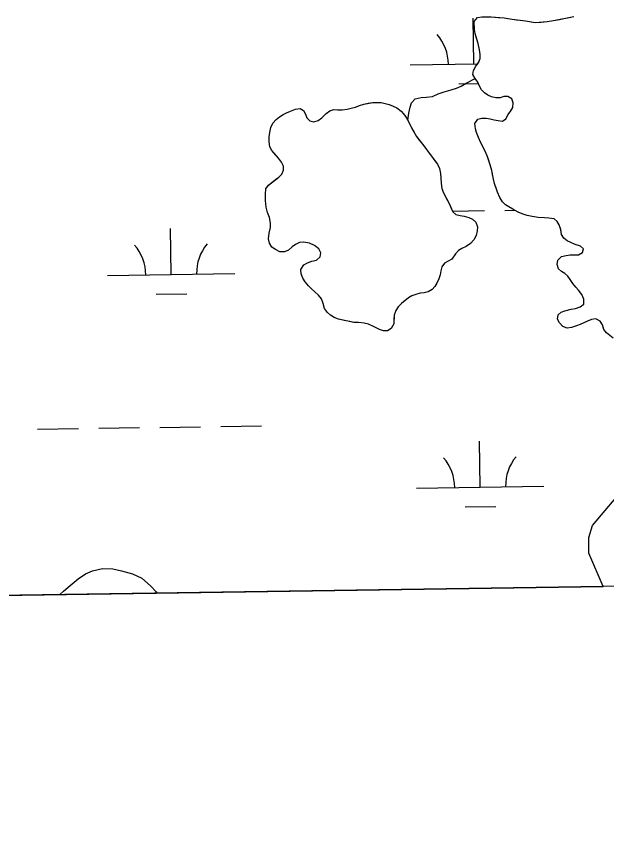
# Model space of a CAD drawing. Extents: x 3807117 to 3845308, y 337856 to 363736.
# Drawn here: x 3824595 to 3825059, y 343281 to 343934 of the extents above; entities that cross this region are included whole.
import ezdxf

# ---------------------------------------------------------------- set-up
doc = ezdxf.new("R2010")
doc.units = 0
for name, color, linetype in [('V-GRID-FRAM', 7, 'Continuous'), ('V-TOPO-SHOR', 7, 'Continuous'), ('V-WETL-SWMP', 7, 'Continuous')]:
    doc.layers.add(name, color=color, linetype=linetype)

msp = doc.modelspace()

# ---------------------------------------------------------------- linework, layer by layer
at = {"layer": 'V-GRID-FRAM'}
msp.add_lwpolyline([(3811100.57, 361461.86), (3842914.16, 361938.5), (3843194.47, 343758.27), (3811365.02, 343281.4), (3811100.57, 361461.86)], dxfattribs=at)
at = {"layer": 'V-TOPO-SHOR'}
for points in [[(3824969.12, 343813.36), (3824967.86, 343817.95), (3824966.44, 343822.08), (3824965.32, 343825.06), (3824963.53, 343829.11), (3824962.02, 343831.95), (3824960.45, 343835.09), (3824958.5, 343839.45), (3824957.01, 343843.27), (3824956.19, 343846.33), (3824955.77, 343850.45), (3824958.16, 343853.86), (3824961.29, 343854.67), (3824964.57, 343854.64), (3824967.85, 343854.16), (3824970.81, 343853.37), (3824974.09, 343852.74), (3824977.36, 343852.25), (3824980.12, 343854.21), (3824981.98, 343857.48), (3824983.98, 343860.36), (3824985.61, 343863.09), (3824985.94, 343866.75), (3824984.74, 343869.8), (3824981.71, 343871.66), (3824978.58, 343871.76), (3824975.6, 343870.64), (3824972.17, 343870.59), (3824968.9, 343871.31), (3824965.86, 343872.7), (3824963.44, 343874.48), (3824961.02, 343876.94), (3824959.44, 343879.77), (3824958.09, 343882.83), (3824955.9, 343885.82), (3824954.18, 343888.96), (3824954.66, 343892.01), (3824956.59, 343895.57), (3824958.6, 343898.23), (3824959.92, 343901.57), (3824959.94, 343904.7), (3824959.44, 343908.28), (3824958.41, 343913.17), (3824957.15, 343917.53), (3824956.04, 343921.04), (3824955.53, 343924.17), (3824955.32, 343927.22), (3824955.2, 343930.65), (3824957.89, 343933.83), (3824961.18, 343934.34), (3824964.3, 343934.24), (3824968.65, 343934.21), (3824974.44, 343933.78), (3824978.7, 343933.36), (3824981.67, 343932.88), (3824985.02, 343932.32), (3824988.45, 343931.99), (3824991.5, 343931.73), (3824995.53, 343931.16), (3824998.65, 343930.53), (3825003.07, 343929.73), (3825007.88, 343930.15), (3825012.68, 343930.49), (3825017.64, 343931.29), (3825022.23, 343932.25), (3825025.66, 343932.9), (3825029.79, 343933.71), (3825033.6, 343934.52)], [(3824902.89, 343852.92), (3824903.85, 343858.48), (3824904.73, 343863.35), (3824905.82, 343866.63), (3824908.9, 343869.73), (3824913.41, 343870.91), (3824917.53, 343871.03), (3824922.5, 343871.68), (3824926.79, 343873.63), (3824931.53, 343875.42), (3824937.12, 343876.83), (3824941.17, 343878.17), (3824944.85, 343879.82), (3824948.91, 343882.23), (3824955.9, 343885.82)], [(3824937.64, 343743.82), (3824934.65, 343742.32), (3824931.89, 343740.66), (3824929.89, 343737.78), (3824929.02, 343734.58), (3824928.39, 343731.53), (3824927.29, 343728.18), (3824925.81, 343724.91), (3824924.27, 343722.25), (3824922.26, 343719.98), (3824918.97, 343718.02), (3824915.98, 343717.21), (3824912.7, 343717.01), (3824909.33, 343715.97), (3824906.27, 343714.85), (3824903.67, 343713.26), (3824900.75, 343711.08), (3824898.06, 343708.96), (3824895.52, 343706.31), (3824893.67, 343703.35), (3824892.34, 343699.77), (3824892.08, 343696.49), (3824891.9, 343693.06), (3824889.89, 343689.26), (3824887.13, 343687.45), (3824883.77, 343687.48), (3824880.72, 343688.42), (3824876.62, 343690.51), (3824872.06, 343692.61), (3824868.79, 343693.48), (3824864.29, 343693.89), (3824860.62, 343694), (3824857.5, 343694.71), (3824853.01, 343695.67), (3824848.59, 343696.54), (3824845.09, 343697.87), (3824842.13, 343699.8), (3824839.86, 343701.88), (3824837.36, 343704.95), (3824836.4, 343708.92), (3824835.06, 343712.6), (3824832.72, 343715.59), (3824829.99, 343718.21), (3824827.49, 343720.29), (3824824.91, 343722.91), (3824822.19, 343725.98), (3824820.39, 343728.82), (3824819.04, 343732.11), (3824818.92, 343735.77), (3824821.16, 343739.42), (3824824.15, 343740.92), (3824827.59, 343742.19), (3824831.18, 343742.93), (3824834.03, 343745.5), (3824834.51, 343748.7), (3824833.01, 343751.99), (3824829.6, 343754.54), (3824825.72, 343756.25), (3824821.07, 343757.12), (3824817.71, 343756.77), (3824814.8, 343755.34), (3824812.04, 343753.38), (3824809.12, 343750.96), (3824806.05, 343749.46), (3824802.47, 343749.64), (3824799.05, 343751.27), (3824796.09, 343753.21), (3824794.21, 343756.35), (3824793.55, 343759.71), (3824794.04, 343764.14), (3824794.92, 343768.78), (3824795.1, 343771.98), (3824794.22, 343776.42), (3824792.64, 343780.55), (3824791.61, 343784.68), (3824791.12, 343789.95), (3824791.16, 343794.99), (3824791.42, 343798.95), (3824793.5, 343801.91), (3824796.35, 343804.18), (3824799.04, 343806.29), (3824801.5, 343808.33), (3824803.8, 343810.6), (3824805.35, 343813.72), (3824805.23, 343817), (3824803.73, 343819.99), (3824801.23, 343823.22), (3824799.19, 343825.52), (3824796.17, 343829.13), (3824794.51, 343832.04), (3824793.93, 343835.87), (3824794.04, 343840.06), (3824794.53, 343843.41), (3824795.32, 343847.22), (3824796.88, 343850.72), (3824799.34, 343853.53), (3824802.03, 343855.56), (3824804.87, 343857.37), (3824807.63, 343858.8), (3824810.84, 343860.23), (3824814.75, 343861.72)], [(3824814.75, 343861.72), (3824818.34, 343862.22), (3824821, 343860.6), (3824822.42, 343857.84), (3824823.7, 343854.93), (3824825.89, 343852.4), (3824829.17, 343851.83), (3824832.61, 343852.72), (3824835.29, 343854.84), (3824838.91, 343858.24), (3824841.67, 343860.43), (3824844.73, 343861.48), (3824847.78, 343861.15), (3824851.45, 343861.04), (3824855.27, 343861.7), (3824858.4, 343862.51), (3824861.77, 343863.25), (3824865.06, 343864.59), (3824868.5, 343865.63), (3824871.86, 343866.29), (3824875.45, 343866.88), (3824878.66, 343866.92), (3824882.17, 343866.82), (3824885.22, 343866.26), (3824888.34, 343865.47), (3824891.61, 343864.15), (3824894.42, 343862.75), (3824897.76, 343860.05), (3824900.55, 343856.6), (3824902.89, 343852.92), (3824904.54, 343849.77), (3824905.97, 343847.09), (3824907.78, 343843.8), (3824909.81, 343840.19), (3824912, 343837.43), (3824914.56, 343834.12), (3824917.06, 343830.82), (3824918.94, 343828.22), (3824921.58, 343824.68), (3824924.3, 343821.07), (3824926.34, 343818.39), (3824927.99, 343814.94), (3824928.8, 343811.04), (3824929.08, 343807.68), (3824929.27, 343803.33), (3824929.77, 343799.36), (3824930.96, 343795.84), (3824933.14, 343791.7), (3824935.4, 343787.49), (3824937.2, 343783.73), (3824938.48, 343780.97), (3824940.9, 343778.82), (3824944.1, 343778.1), (3824947.45, 343777.62), (3824951.11, 343776.45), (3824953.84, 343775.13), (3824956.57, 343772.74), (3824957.69, 343769.14), (3824957.66, 343766.09), (3824956.64, 343762.28), (3824955.01, 343758.94), (3824952.39, 343755.98), (3824949.02, 343753.8), (3824945.49, 343752.15), (3824942.89, 343750.64), (3824940.57, 343747.91), (3824937.64, 343743.82)], [(3825059.19, 343685.85), (3825057.15, 343688.54), (3825056.04, 343692.28), (3825054.38, 343694.96), (3825050.97, 343696.82), (3825047.38, 343696.39), (3825044.24, 343695.12), (3825041.49, 343693.85), (3825038.66, 343692.5), (3825035.67, 343691.3), (3825031.85, 343689.96), (3825028.27, 343689.53), (3825024.85, 343690.93), (3825022.27, 343693.7), (3825020.78, 343696.68), (3825021.18, 343700.03), (3825023.64, 343702.23), (3825026.47, 343703.27), (3825031.44, 343704.53), (3825034.87, 343705.11), (3825038.62, 343706.3), (3825041.38, 343708.48), (3825041.41, 343712.37), (3825039.84, 343716.12), (3825037.2, 343719.42), (3825035.08, 343721.73), (3825032.82, 343724.57), (3825030.63, 343727.79), (3825028.75, 343730.31), (3825026.55, 343732.39), (3825023.82, 343734.17), (3825021.63, 343736.24), (3825020.44, 343739.61), (3825021.08, 343743.11), (3825023.76, 343745.76), (3825027.43, 343746.57), (3825030.64, 343747.15), (3825033.69, 343747.05), (3825037.12, 343747.1), (3825040.33, 343748.98), (3825041.12, 343751.94), (3825038.7, 343754.1), (3825034.75, 343755.42), (3825031.33, 343756.75), (3825028.29, 343758.22), (3825025.71, 343760.3), (3825023.98, 343763.06), (3825023.25, 343766.96), (3825022.14, 343770.7), (3825020.41, 343773.46), (3825017.98, 343775.38), (3825014.02, 343776.1), (3825010.52, 343776.21), (3825005.41, 343776.55), (3825000.85, 343777.28), (3824996.89, 343778.07), (3824992.86, 343779.32), (3824989.74, 343780.72), (3824985.57, 343783.12), (3824982.53, 343784.9), (3824979.95, 343786.52), (3824977.38, 343788.83), (3824975.43, 343792.19), (3824973.63, 343796.33), (3824972.44, 343799.46), (3824971.09, 343803.36), (3824970.36, 343806.72), (3824969.7, 343810.31), (3824969.12, 343813.36)], [(3825056.66, 343486.53), (3825045.38, 343512.66), (3825045.48, 343525.03), (3825048.13, 343534.29), (3825071.03, 343561.42), (3825084.1, 343584.51), (3825089.83, 343591.17), (3825093.45, 343592.68), (3825099.65, 343594.18), (3825105.33, 343595.68), (3825108.95, 343597.71), (3825112.58, 343600.26), (3825115.7, 343603.33), (3825118.82, 343606.4), (3825119.87, 343608.96), (3825120.95, 343615.14), (3825121.8, 343622.91)], [(3824629.24, 343480.12), (3824632.23, 343482.92), (3824637.38, 343487.38), (3824643.68, 343492.45), (3824649.51, 343496.44), (3824654.95, 343498.84), (3824662.83, 343500.61), (3824670.99, 343500.39), (3824677.85, 343498.88), (3824686.46, 343496.53), (3824693.83, 343492.96), (3824700.58, 343486.87), (3824705.12, 343482.18), (3824705.82, 343481.27)]]:
    msp.add_lwpolyline(points, dxfattribs=at)
at = {"layer": 'V-WETL-SWMP'}
for p, q in [((3824954.93, 343897.23), (3824954.39, 343933.22)), ((3824955.2, 343930.65), (3824957.89, 343933.83)), ((3824957.89, 343933.83), (3824961.17, 343934.34)), ((3824961.17, 343934.34), (3824968.64, 343934.2)), ((3824968.64, 343934.2), (3824978.7, 343933.36)), ((3824978.7, 343933.36), (3824985.02, 343932.32)), ((3825017.64, 343931.29), (3825033.6, 343934.52)), ((3824955.53, 343924.17), (3824955.2, 343930.65)), ((3824985.02, 343932.32), (3824991.5, 343931.73)), ((3824991.5, 343931.73), (3824995.53, 343931.17)), ((3824995.53, 343931.17), (3825003.07, 343929.73)), ((3825003.07, 343929.73), (3825012.68, 343930.49)), ((3825012.68, 343930.49), (3825017.64, 343931.29)), ((3824956.03, 343921.04), (3824955.53, 343924.17)), ((3824958.41, 343913.17), (3824956.03, 343921.04)), ((3824959.44, 343908.28), (3824958.41, 343913.17)), ((3824959.94, 343904.69), (3824959.44, 343908.28)), ((3824958.59, 343898.22), (3824959.92, 343901.57)), ((3824959.92, 343901.57), (3824959.94, 343904.69)), ((3824904.94, 343896.48), (3824957.87, 343897.27)), ((3824954.66, 343892.01), (3824956.59, 343895.57)), ((3824956.59, 343895.57), (3824958.59, 343898.22)), ((3824954.17, 343888.96), (3824954.66, 343892.01)), ((3824955.9, 343885.82), (3824954.17, 343888.96)), ((3824943.17, 343881.62), (3824958.52, 343881.85)), ((3824958.09, 343882.83), (3824955.9, 343885.82)), ((3824959.44, 343879.77), (3824958.09, 343882.83)), ((3824961.01, 343876.94), (3824959.44, 343879.77)), ((3824963.43, 343874.48), (3824961.01, 343876.94)), ((3824965.86, 343872.7), (3824963.43, 343874.48)), ((3824968.9, 343871.31), (3824965.86, 343872.7)), ((3824972.17, 343870.59), (3824968.9, 343871.31)), ((3824975.6, 343870.64), (3824972.17, 343870.59)), ((3824978.58, 343871.76), (3824975.6, 343870.64)), ((3824981.71, 343871.66), (3824978.58, 343871.76)), ((3824984.74, 343869.81), (3824981.71, 343871.66)), ((3824985.94, 343866.75), (3824984.74, 343869.81)), ((3824810.84, 343860.22), (3824814.74, 343861.72)), ((3824814.74, 343861.72), (3824818.34, 343862.22)), ((3824818.34, 343862.22), (3824820.99, 343860.6)), ((3824841.67, 343860.43), (3824844.73, 343861.48)), ((3824844.73, 343861.48), (3824847.78, 343861.15)), ((3824847.78, 343861.15), (3824851.44, 343861.04)), ((3824851.44, 343861.04), (3824855.26, 343861.7)), ((3824855.26, 343861.7), (3824858.4, 343862.51)), ((3824858.4, 343862.51), (3824861.76, 343863.24)), ((3824861.76, 343863.24), (3824865.06, 343864.59)), ((3824865.06, 343864.59), (3824868.5, 343865.63)), ((3824868.5, 343865.63), (3824875.45, 343866.87)), ((3824875.45, 343866.87), (3824878.66, 343866.92)), ((3824878.66, 343866.92), (3824882.17, 343866.82)), ((3824882.17, 343866.82), (3824885.22, 343866.26)), ((3824885.22, 343866.26), (3824888.34, 343865.47)), ((3824888.34, 343865.47), (3824891.61, 343864.15)), ((3824891.61, 343864.15), (3824894.42, 343862.75)), ((3824894.42, 343862.75), (3824897.76, 343860.05)), ((3824983.98, 343860.36), (3824985.6, 343863.09)), ((3824985.6, 343863.09), (3824985.94, 343866.75)), ((3824799.34, 343853.52), (3824802.03, 343855.56)), ((3824802.03, 343855.56), (3824804.87, 343857.37)), ((3824804.87, 343857.37), (3824807.62, 343858.8)), ((3824807.62, 343858.8), (3824810.84, 343860.22)), ((3824820.99, 343860.6), (3824822.42, 343857.84)), ((3824822.42, 343857.84), (3824823.69, 343854.93)), ((3824823.69, 343854.93), (3824825.89, 343852.39)), ((3824832.6, 343852.72), (3824835.29, 343854.84)), ((3824835.29, 343854.84), (3824838.91, 343858.24)), ((3824838.91, 343858.24), (3824841.67, 343860.43)), ((3824897.76, 343860.05), (3824900.55, 343856.6)), ((3824900.55, 343856.6), (3824902.89, 343852.92)), ((3824958.16, 343853.86), (3824961.29, 343854.67)), ((3824961.29, 343854.67), (3824964.57, 343854.64)), ((3824964.57, 343854.64), (3824967.84, 343854.16)), ((3824967.84, 343854.16), (3824970.81, 343853.37)), ((3824977.36, 343852.25), (3824980.12, 343854.21)), ((3824980.12, 343854.21), (3824981.97, 343857.48)), ((3824981.97, 343857.48), (3824983.98, 343860.36)), ((3824795.32, 343847.22), (3824796.88, 343850.72)), ((3824796.88, 343850.72), (3824799.34, 343853.52)), ((3824825.89, 343852.39), (3824829.16, 343851.83)), ((3824829.16, 343851.83), (3824832.6, 343852.72)), ((3824902.89, 343852.92), (3824905.97, 343847.09)), ((3824955.77, 343850.45), (3824958.16, 343853.86)), ((3824956.19, 343846.33), (3824955.77, 343850.45)), ((3824970.81, 343853.37), (3824974.08, 343852.74)), ((3824974.08, 343852.74), (3824977.36, 343852.25)), ((3824794.04, 343840.06), (3824794.53, 343843.41)), ((3824794.53, 343843.41), (3824795.32, 343847.22)), ((3824905.97, 343847.09), (3824909.8, 343840.19)), ((3824957.01, 343843.27), (3824956.19, 343846.33)), ((3824958.5, 343839.45), (3824957.01, 343843.27)), ((3824793.93, 343835.87), (3824794.04, 343840.06)), ((3824794.51, 343832.04), (3824793.93, 343835.87)), ((3824909.8, 343840.19), (3824914.56, 343834.13)), ((3824960.45, 343835.09), (3824958.5, 343839.45)), ((3824963.52, 343829.11), (3824960.45, 343835.09)), ((3824796.17, 343829.13), (3824794.51, 343832.04)), ((3824801.23, 343823.21), (3824796.17, 343829.13)), ((3824914.56, 343834.13), (3824926.34, 343818.39)), ((3824965.32, 343825.06), (3824963.52, 343829.11)), ((3824803.72, 343819.99), (3824801.23, 343823.21)), ((3824967.86, 343817.95), (3824965.32, 343825.06)), ((3824805.23, 343817), (3824803.72, 343819.99)), ((3824805.35, 343813.72), (3824805.23, 343817)), ((3824926.34, 343818.39), (3824927.99, 343814.94)), ((3824927.99, 343814.94), (3824928.8, 343811.04)), ((3824969.11, 343813.36), (3824967.86, 343817.95)), ((3824801.49, 343808.33), (3824803.8, 343810.6)), ((3824803.8, 343810.6), (3824805.35, 343813.72)), ((3824928.8, 343811.04), (3824929.08, 343807.68)), ((3824970.36, 343806.72), (3824969.11, 343813.36)), ((3824791.42, 343798.95), (3824793.5, 343801.91)), ((3824793.5, 343801.91), (3824801.49, 343808.33)), ((3824929.08, 343807.68), (3824929.27, 343803.33)), ((3824929.27, 343803.33), (3824929.77, 343799.36)), ((3824971.09, 343803.36), (3824970.36, 343806.72)), ((3824973.63, 343796.33), (3824971.09, 343803.36)), ((3824791.16, 343794.99), (3824791.42, 343798.95)), ((3824929.77, 343799.36), (3824930.96, 343795.84)), ((3824930.96, 343795.84), (3824935.4, 343787.48)), ((3824975.42, 343792.19), (3824973.63, 343796.33)), ((3824791.12, 343789.95), (3824791.16, 343794.99)), ((3824791.61, 343784.68), (3824791.12, 343789.95)), ((3824977.38, 343788.82), (3824975.42, 343792.19)), ((3824979.95, 343786.52), (3824977.38, 343788.82)), ((3824792.64, 343780.55), (3824791.61, 343784.68)), ((3824935.4, 343787.48), (3824938.48, 343780.97)), ((3824979.25, 343782.15), (3824987.07, 343782.26)), ((3824982.53, 343784.89), (3824979.95, 343786.52)), ((3824989.74, 343780.72), (3824982.53, 343784.89)), ((3824794.21, 343776.42), (3824792.64, 343780.55)), ((3824795.09, 343771.98), (3824794.21, 343776.42)), ((3824938.21, 343781.53), (3824963.25, 343781.91)), ((3824938.48, 343780.97), (3824940.9, 343778.82)), ((3824940.9, 343778.82), (3824944.1, 343778.1)), ((3824944.1, 343778.1), (3824947.45, 343777.62)), ((3824947.45, 343777.62), (3824951.11, 343776.44)), ((3824951.11, 343776.44), (3824953.84, 343775.13)), ((3824992.85, 343779.32), (3824989.74, 343780.72)), ((3824996.88, 343778.07), (3824992.85, 343779.32)), ((3825000.84, 343777.27), (3824996.88, 343778.07)), ((3825005.41, 343776.55), (3825000.84, 343777.27)), ((3825010.52, 343776.21), (3825005.41, 343776.55)), ((3825014.02, 343776.1), (3825010.52, 343776.21)), ((3825017.98, 343775.38), (3825014.02, 343776.1)), ((3824794.92, 343768.78), (3824795.09, 343771.98)), ((3824953.84, 343775.13), (3824956.57, 343772.74)), ((3824956.57, 343772.74), (3824957.69, 343769.14)), ((3825020.4, 343773.46), (3825017.98, 343775.38)), ((3825022.14, 343770.7), (3825020.4, 343773.46)), ((3825023.25, 343766.95), (3825022.14, 343770.7)), ((3824716.91, 343731.78), (3824716.37, 343767.78)), ((3824793.54, 343759.71), (3824794.04, 343764.13)), ((3824794.04, 343764.13), (3824794.92, 343768.78)), ((3824957.66, 343766.09), (3824956.64, 343762.28)), ((3824957.69, 343769.14), (3824957.66, 343766.09)), ((3825023.98, 343763.06), (3825023.25, 343766.95)), ((3825025.71, 343760.3), (3825023.98, 343763.06)), ((3824794.2, 343756.35), (3824793.54, 343759.71)), ((3824796.09, 343753.2), (3824794.2, 343756.35)), ((3824817.71, 343756.77), (3824814.8, 343755.34)), ((3824821.07, 343757.12), (3824817.71, 343756.77)), ((3824825.72, 343756.25), (3824821.07, 343757.12)), ((3824829.6, 343754.54), (3824825.72, 343756.25)), ((3824955.01, 343758.94), (3824952.39, 343755.98)), ((3824956.64, 343762.28), (3824955.01, 343758.94)), ((3825028.29, 343758.22), (3825025.71, 343760.3)), ((3825031.32, 343756.75), (3825028.29, 343758.22)), ((3825034.74, 343755.42), (3825031.32, 343756.75)), ((3824799.05, 343751.27), (3824796.09, 343753.2)), ((3824802.47, 343749.64), (3824799.05, 343751.27)), ((3824806.05, 343749.46), (3824802.47, 343749.64)), ((3824809.12, 343750.96), (3824806.05, 343749.46)), ((3824812.04, 343753.38), (3824809.12, 343750.96)), ((3824814.8, 343755.34), (3824812.04, 343753.38)), ((3824833.01, 343751.99), (3824829.6, 343754.54)), ((3824834.51, 343748.7), (3824833.01, 343751.99)), ((3824942.88, 343750.64), (3824940.57, 343747.91)), ((3824945.49, 343752.15), (3824942.88, 343750.64)), ((3824949.01, 343753.8), (3824945.49, 343752.15)), ((3824952.39, 343755.98), (3824949.01, 343753.8)), ((3825038.7, 343754.1), (3825034.74, 343755.42)), ((3825041.12, 343751.94), (3825038.7, 343754.1)), ((3825040.33, 343748.98), (3825041.12, 343751.94)), ((3824831.18, 343742.92), (3824834.03, 343745.5)), ((3824834.03, 343745.5), (3824834.51, 343748.7)), ((3824937.64, 343743.82), (3824934.65, 343742.32)), ((3824940.57, 343747.91), (3824937.64, 343743.82)), ((3825020.44, 343739.61), (3825021.07, 343743.11)), ((3825021.07, 343743.11), (3825023.76, 343745.76)), ((3825023.76, 343745.76), (3825027.43, 343746.56)), ((3825027.43, 343746.56), (3825030.64, 343747.15)), ((3825030.64, 343747.15), (3825033.68, 343747.05)), ((3825033.68, 343747.05), (3825037.12, 343747.1)), ((3825037.12, 343747.1), (3825040.33, 343748.98)), ((3824818.91, 343735.77), (3824821.16, 343739.42)), ((3824821.16, 343739.42), (3824824.14, 343740.92)), ((3824824.14, 343740.92), (3824827.59, 343742.19)), ((3824827.59, 343742.19), (3824831.18, 343742.92)), ((3824929.88, 343737.78), (3824929.02, 343734.58)), ((3824931.89, 343740.66), (3824929.88, 343737.78)), ((3824934.65, 343742.32), (3824931.89, 343740.66)), ((3825021.63, 343736.24), (3825020.44, 343739.61)), ((3824666.92, 343731.03), (3824766.91, 343732.53)), ((3824819.04, 343732.11), (3824818.91, 343735.77)), ((3824820.38, 343728.82), (3824819.04, 343732.11)), ((3824928.38, 343731.53), (3824927.29, 343728.18)), ((3824929.02, 343734.58), (3824928.38, 343731.53)), ((3825023.82, 343734.17), (3825021.63, 343736.24)), ((3825026.55, 343732.39), (3825023.82, 343734.17)), ((3825028.75, 343730.31), (3825026.55, 343732.39)), ((3825030.63, 343727.78), (3825028.75, 343730.31)), ((3824822.19, 343725.98), (3824820.38, 343728.82)), ((3824824.91, 343722.91), (3824822.19, 343725.98)), ((3824925.81, 343724.91), (3824924.26, 343722.25)), ((3824927.29, 343728.18), (3824925.81, 343724.91)), ((3825032.82, 343724.56), (3825030.63, 343727.78)), ((3825035.08, 343721.73), (3825032.82, 343724.56)), ((3824827.49, 343720.29), (3824824.91, 343722.91)), ((3824829.99, 343718.21), (3824827.49, 343720.29)), ((3824832.72, 343715.59), (3824829.99, 343718.21)), ((3824912.7, 343717.01), (3824909.33, 343715.96)), ((3824915.98, 343717.21), (3824912.7, 343717.01)), ((3824918.96, 343718.02), (3824915.98, 343717.21)), ((3824922.26, 343719.98), (3824918.96, 343718.02)), ((3824924.26, 343722.25), (3824922.26, 343719.98)), ((3825037.2, 343719.42), (3825035.08, 343721.73)), ((3825039.84, 343716.12), (3825037.2, 343719.42)), ((3824705.15, 343716.17), (3824729.14, 343716.53)), ((3824835.06, 343712.6), (3824832.72, 343715.59)), ((3824836.4, 343708.92), (3824835.06, 343712.6)), ((3824903.66, 343713.26), (3824898.06, 343708.96)), ((3824906.27, 343714.84), (3824903.66, 343713.26)), ((3824909.33, 343715.96), (3824906.27, 343714.84)), ((3825041.41, 343712.37), (3825039.84, 343716.12)), ((3825041.38, 343708.48), (3825041.41, 343712.37)), ((3824837.36, 343704.95), (3824836.4, 343708.92)), ((3824839.85, 343701.88), (3824837.36, 343704.95)), ((3824895.52, 343706.31), (3824893.66, 343703.35)), ((3824898.06, 343708.96), (3824895.52, 343706.31)), ((3825026.47, 343703.27), (3825031.43, 343704.52)), ((3825031.43, 343704.52), (3825034.87, 343705.11)), ((3825034.87, 343705.11), (3825038.62, 343706.3)), ((3825038.62, 343706.3), (3825041.38, 343708.48)), ((3824842.13, 343699.8), (3824839.85, 343701.88)), ((3824845.09, 343697.87), (3824842.13, 343699.8)), ((3824848.59, 343696.54), (3824845.09, 343697.87)), ((3824892.34, 343699.77), (3824891.9, 343693.06)), ((3824893.66, 343703.35), (3824892.34, 343699.77)), ((3825020.77, 343696.68), (3825021.18, 343700.03)), ((3825021.18, 343700.03), (3825023.64, 343702.22)), ((3825023.64, 343702.22), (3825026.47, 343703.27)), ((3824860.62, 343694), (3824848.59, 343696.54)), ((3824864.28, 343693.89), (3824860.62, 343694)), ((3824868.78, 343693.48), (3824864.28, 343693.89)), ((3824872.06, 343692.61), (3824868.78, 343693.48)), ((3824876.62, 343690.51), (3824872.06, 343692.61)), ((3824891.9, 343693.06), (3824889.89, 343689.26)), ((3825022.27, 343693.7), (3825020.77, 343696.68)), ((3825024.84, 343690.93), (3825022.27, 343693.7)), ((3825028.26, 343689.53), (3825024.84, 343690.93)), ((3825035.67, 343691.3), (3825031.85, 343689.96)), ((3825038.66, 343692.5), (3825035.67, 343691.3)), ((3825044.24, 343695.12), (3825038.66, 343692.5)), ((3825047.38, 343696.39), (3825044.24, 343695.12)), ((3825050.97, 343696.82), (3825047.38, 343696.39)), ((3825054.38, 343694.96), (3825050.97, 343696.82)), ((3825056.04, 343692.28), (3825054.38, 343694.96)), ((3825057.15, 343688.54), (3825056.04, 343692.28)), ((3824880.72, 343688.42), (3824876.62, 343690.51)), ((3824883.77, 343687.48), (3824880.72, 343688.42)), ((3824887.12, 343687.45), (3824883.77, 343687.48)), ((3824889.89, 343689.26), (3824887.12, 343687.45)), ((3825031.85, 343689.96), (3825028.26, 343689.53)), ((3825059.19, 343685.85), (3825057.15, 343688.54)), ((3825064.56, 343681.54), (3825059.19, 343685.85)), ((3824755.86, 343612.28), (3824787.86, 343612.76)), ((3824611.88, 343610.12), (3824643.88, 343610.6)), ((3824659.87, 343610.84), (3824691.87, 343611.32)), ((3824707.87, 343611.56), (3824739.87, 343612.04)), ((3824959.92, 343564.59), (3824959.38, 343600.58)), ((3824909.92, 343563.84), (3825009.91, 343565.34)), ((3825048.13, 343534.29), (3825071.03, 343561.42)), ((3824948.15, 343548.98), (3824972.15, 343549.34)), ((3825045.48, 343525.03), (3825048.13, 343534.29)), ((3825045.38, 343512.66), (3825045.48, 343525.03)), ((3825056.65, 343486.53), (3825045.38, 343512.66)), ((3824581.49, 343479.41), (3825056.65, 343486.53))]:
    msp.add_line(p, q, dxfattribs=at)
for centre, start, end in [((3824899.69, 343896.87), 0.08653, 41.63019), ((3824661.67, 343731.43), 0.08653, 41.63019), ((3824772.14, 343733.08), 140.08653, 181.63019), ((3824904.67, 343564.24), 0.08653, 41.63019), ((3825015.15, 343565.89), 140.08653, 181.63019)]:
    msp.add_arc(centre, 35.25, start, end, dxfattribs=at)

doc.saveas('drawing.dxf')
